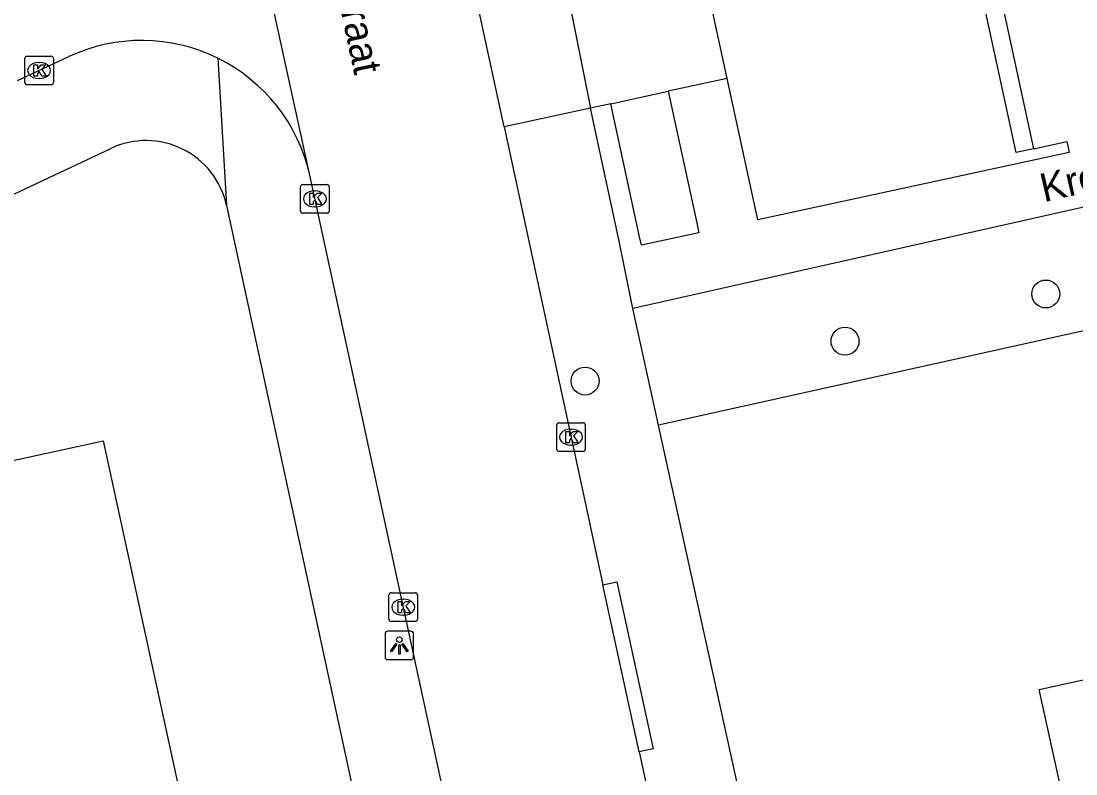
# Model space of a CAD drawing. Extents: x 160037 to 160839, y 385326 to 386441.
# Drawn here: x 160634.14 to 160671.06, y 385925.87 to 385952.2 of the extents above; entities that cross this region are included whole.
import ezdxf

# ---------------------------------------------------------------- set-up
doc = ezdxf.new("R2010")
doc.units = 0
for name, color, linetype in [('IMGEO_Boom', 7, 'Continuous'), ('IMGEO_Groenvoorziening', 7, 'Continuous'), ('IMGEO_Kolk', 7, 'Continuous'), ('IMGEO_Lichtpunt', 7, 'Continuous'), ('IMGEO_Openbare_ruimte_label', 7, 'Continuous'), ('IMGEO_Pand', 7, 'Continuous'), ('IMGEO_Rijbaan_lokaal_open', 7, 'Continuous'), ('IMGEO_Voetpad_open', 7, 'Continuous')]:
    doc.layers.add(name, color=color, linetype=linetype)

msp = doc.modelspace()

# ---------------------------------------------------------------- linework, layer by layer
at = {"layer": 'IMGEO_Boom'}
for centre in [(160670.005, 385942.656), (160662.978, 385941.004), (160653.881, 385939.609)]:
    msp.add_circle(centre, 0.489, dxfattribs=at)
at = {"layer": 'IMGEO_Groenvoorziening'}
msp.add_lwpolyline([(160693.486, 385946.272), (160656.447, 385938.068)], dxfattribs=at)
at = {"layer": 'IMGEO_Kolk'}
for p, q in [((160634.269, 385950.049), (160634.269, 385950.901)), ((160634.344, 385950.975), (160635.196, 385950.975)), ((160634.757, 385950.755), (160634.782, 385950.755)), ((160635.27, 385950.901), (160635.27, 385950.049)), ((160635.196, 385949.975), (160634.344, 385949.975)), ((160634.78, 385950.195), (160634.755, 385950.195)), ((160643.923, 385945.556), (160643.923, 385946.408)), ((160643.998, 385946.482), (160644.85, 385946.482)), ((160644.411, 385946.262), (160644.436, 385946.262)), ((160644.924, 385946.408), (160644.924, 385945.556)), ((160644.434, 385945.702), (160644.409, 385945.702)), ((160644.85, 385945.482), (160643.998, 385945.482)), ((160652.962, 385938.15), (160653.814, 385938.15)), ((160652.887, 385937.224), (160652.887, 385938.076)), ((160653.375, 385937.93), (160653.4, 385937.93)), ((160653.888, 385938.076), (160653.888, 385937.224)), ((160653.814, 385937.15), (160652.962, 385937.15)), ((160653.398, 385937.37), (160653.373, 385937.37)), ((160647.015, 385931.275), (160647.015, 385932.127)), ((160647.09, 385932.201), (160647.942, 385932.201)), ((160647.503, 385931.981), (160647.528, 385931.981)), ((160648.016, 385932.127), (160648.016, 385931.275)), ((160647.942, 385931.201), (160647.09, 385931.201)), ((160647.526, 385931.421), (160647.501, 385931.421))]:
    msp.add_line(p, q, dxfattribs=at)
for points in [[(160634.269, 385950.049), (160634.269, 385950.901)], [(160634.344, 385950.975), (160635.196, 385950.975)], [(160635.27, 385950.901), (160635.27, 385950.049)], [(160634.59, 385950.675), (160634.713, 385950.675), (160634.713, 385950.524), (160634.843, 385950.675), (160635.007, 385950.675), (160634.861, 385950.524), (160635.014, 385950.275), (160634.862, 385950.275), (160634.777, 385950.439), (160634.713, 385950.372), (160634.713, 385950.275), (160634.59, 385950.275), (160634.59, 385950.675)], [(160635.196, 385949.975), (160634.344, 385949.975)], [(160643.923, 385945.556), (160643.923, 385946.408)], [(160643.998, 385946.482), (160644.85, 385946.482)], [(160644.924, 385946.408), (160644.924, 385945.556)], [(160644.244, 385946.182), (160644.367, 385946.182), (160644.367, 385946.031), (160644.497, 385946.182), (160644.661, 385946.182), (160644.515, 385946.031), (160644.668, 385945.782), (160644.516, 385945.782), (160644.431, 385945.946), (160644.367, 385945.879), (160644.367, 385945.782), (160644.244, 385945.782), (160644.244, 385946.182)], [(160644.85, 385945.482), (160643.998, 385945.482)], [(160652.962, 385938.15), (160653.814, 385938.15)], [(160652.887, 385937.224), (160652.887, 385938.076)], [(160653.208, 385937.85), (160653.331, 385937.85), (160653.331, 385937.699), (160653.461, 385937.85), (160653.625, 385937.85), (160653.479, 385937.699), (160653.632, 385937.45), (160653.48, 385937.45), (160653.395, 385937.614), (160653.331, 385937.547), (160653.331, 385937.45), (160653.208, 385937.45), (160653.208, 385937.85)], [(160653.888, 385938.076), (160653.888, 385937.224)], [(160653.814, 385937.15), (160652.962, 385937.15)], [(160647.015, 385931.275), (160647.015, 385932.127)], [(160647.09, 385932.201), (160647.942, 385932.201)], [(160647.336, 385931.901), (160647.459, 385931.901), (160647.459, 385931.75), (160647.589, 385931.901), (160647.753, 385931.901), (160647.607, 385931.75), (160647.76, 385931.501), (160647.608, 385931.501), (160647.523, 385931.665), (160647.459, 385931.598), (160647.459, 385931.501), (160647.336, 385931.501), (160647.336, 385931.901)], [(160648.016, 385932.127), (160648.016, 385931.275)], [(160647.942, 385931.201), (160647.09, 385931.201)]]:
    msp.add_lwpolyline(points, dxfattribs=at)
for centre, start, end in [((160634.346, 385950.899), 91.552, 178.448), ((160634.346, 385950.899), 91.552, 178.448), ((160635.194, 385950.899), 1.552, 88.448), ((160635.194, 385950.899), 1.552, 88.448), ((160634.346, 385950.051), 181.552, 268.448), ((160634.346, 385950.051), 181.552, 268.448), ((160635.194, 385950.051), 271.552, 358.448), ((160635.194, 385950.051), 271.552, 358.448), ((160644, 385946.406), 91.552, 178.448), ((160644, 385946.406), 91.552, 178.448), ((160644.848, 385946.406), 1.552, 88.448), ((160644.848, 385946.406), 1.552, 88.448), ((160644, 385945.558), 181.552, 268.448), ((160644, 385945.558), 181.552, 268.448), ((160644.848, 385945.558), 271.552, 358.448), ((160644.848, 385945.558), 271.552, 358.448), ((160652.964, 385938.074), 91.552, 178.448), ((160652.964, 385938.074), 91.552, 178.448), ((160653.812, 385938.074), 1.552, 88.448), ((160653.812, 385938.074), 1.552, 88.448), ((160652.964, 385937.226), 181.552, 268.448), ((160652.964, 385937.226), 181.552, 268.448), ((160653.812, 385937.226), 271.552, 358.448), ((160653.812, 385937.226), 271.552, 358.448), ((160647.092, 385932.125), 91.552, 178.448), ((160647.092, 385932.125), 91.552, 178.448), ((160647.94, 385932.125), 1.552, 88.448), ((160647.94, 385932.125), 1.552, 88.448), ((160647.092, 385931.277), 181.552, 268.448), ((160647.092, 385931.277), 181.552, 268.448), ((160647.94, 385931.277), 271.552, 358.448), ((160647.94, 385931.277), 271.552, 358.448)]:
    msp.add_arc(centre, 0.0765, start, end, dxfattribs=at)
for centre, major_axis, ratio, start_param, end_param in [((160634.756, 385950.475), (-0.387, 0.002), 0.722429, 4.712389, 7.853982), ((160634.781, 385950.475), (-0.39, 0.002), 0.717154, 1.570796, 4.712389), ((160644.41, 385945.982), (-0.387, 0.002), 0.722429, 4.712389, 7.853982), ((160644.435, 385945.982), (-0.39, 0.002), 0.717154, 1.570796, 4.712389), ((160653.374, 385937.65), (-0.387, 0.002), 0.722429, 4.712389, 7.853982), ((160653.399, 385937.65), (-0.39, 0.002), 0.717154, 1.570796, 4.712389), ((160647.502, 385931.701), (-0.387, 0.002), 0.722429, 4.712389, 7.853982), ((160647.527, 385931.701), (-0.39, 0.002), 0.717154, 1.570796, 4.712389)]:
    msp.add_ellipse(centre, major_axis=major_axis, ratio=ratio, start_param=start_param, end_param=end_param, dxfattribs=at)
at = {"layer": 'IMGEO_Lichtpunt'}
for p, q in [((160646.881, 385930.764), (160646.881, 385929.957)), ((160646.881, 385930.764), (160646.881, 385929.957)), ((160647.783, 385930.859), (160646.975, 385930.859)), ((160647.783, 385930.859), (160646.975, 385930.859)), ((160647.877, 385929.957), (160647.877, 385930.764)), ((160647.877, 385929.957), (160647.877, 385930.764)), ((160646.975, 385929.863), (160647.783, 385929.863)), ((160646.975, 385929.863), (160647.783, 385929.863))]:
    msp.add_line(p, q, dxfattribs=at)
for points in [[(160647.255, 385930.428), (160647.294, 385930.4), (160647.106, 385930.138), (160647.068, 385930.165), (160647.255, 385930.428)], [(160647.467, 385930.4), (160647.505, 385930.427), (160647.692, 385930.165), (160647.653, 385930.137), (160647.467, 385930.4)], [(160647.357, 385930.38), (160647.404, 385930.38), (160647.404, 385930.058), (160647.357, 385930.058), (160647.357, 385930.38)]]:
    msp.add_lwpolyline(points, dxfattribs=at)
msp.add_circle((160647.38, 385930.562), 0.0994, dxfattribs=at)
for centre, start, end in [((160646.975, 385930.764), 90, 180), ((160646.975, 385930.764), 90, 180), ((160647.783, 385930.764), 0, 90), ((160647.783, 385930.764), 0, 90), ((160646.975, 385929.957), 180, 270), ((160646.975, 385929.957), 180, 270), ((160647.783, 385929.957), 270, 0), ((160647.783, 385929.957), 270, 360)]:
    msp.add_arc(centre, 0.0946, start, end, dxfattribs=at)
at = {"layer": 'IMGEO_Pand'}
for points in [[(160669.578, 385947.736), (160668.966, 385947.603), (160665.137, 385965.251), (160665.755, 385965.385)], [(160658.854, 385950.193), (160657.919, 385954.501)], [(160669.578, 385947.736), (160670.737, 385947.987), (160670.819, 385947.609), (160659.927, 385945.246), (160658.854, 385950.193)], [(160628.915, 385935.758), (160637.011, 385937.521), (160645.067, 385900.516)], [(160684.685, 385911.985), (160684.722, 385911.818), (160681.666, 385911.147), (160681.982, 385909.708), (160674.331, 385908.028), (160672.643, 385915.714), (160674.145, 385916.042), (160672.954, 385921.462), (160671.466, 385921.135), (160669.779, 385928.818), (160690.56, 385933.381), (160692.239, 385925.734), (160690.786, 385925.415), (160691.459, 385922.348), (160691.297, 385922.312), (160692.002, 385919.103), (160690.881, 385917.352), (160689.664, 385917.085), (160688.75, 385915.656), (160689.019, 385914.435), (160687.903, 385912.691), (160684.685, 385911.985)]]:
    msp.add_lwpolyline(points, dxfattribs=at)
at = {"layer": 'IMGEO_Rijbaan_lokaal_open'}
for points in [[(160644.247, 385946.807), (160640.508, 385963.878), (160640.453, 385964.062)], [(160653.206, 385953.479), (160654.07, 385949.155)], [(160651.047, 385948.5), (160650.118, 385952.809)], [(160634.009, 385950.121), (160635.81, 385950.96)], [(160658.854, 385950.193), (160656.793, 385949.746)], [(160654.779, 385949.309), (160656.793, 385949.746)], [(160654.779, 385949.309), (160654.07, 385949.155)], [(160651.047, 385948.5), (160653.74, 385936.011), (160654.506, 385932.476)], [(160654.964, 385897.23), (160649.432, 385922.858), (160644.247, 385946.807)], [(160655.772, 385926.638), (160654.506, 385932.476)], [(160655.772, 385926.638), (160661.686, 385899.364)]]:
    msp.add_lwpolyline(points, dxfattribs=at)
for start, end in [(63.7921, 114.977), (12.6064, 63.7932)]:
    msp.add_arc((160638.358, 385945.49), 6.034, start, end, dxfattribs=at)
at = {"layer": 'IMGEO_Voetpad_open'}
for points in [[(160665.755, 385965.385), (160669.578, 385947.736)], [(160641.023, 385950.904), (160641.332, 385945.755)], [(160692.555, 385950.524), (160672.267, 385945.898), (160655.55, 385942.151)], [(160656.793, 385949.746), (160657.801, 385945.092), (160657.865, 385944.795), (160655.853, 385944.358), (160655.789, 385944.655), (160654.779, 385949.309)], [(160654.07, 385949.155), (160651.047, 385948.5)], [(160655.55, 385942.151), (160655.068, 385944.499), (160654.07, 385949.155)], [(160594.764, 385927.749), (160637.284, 385947.747)], [(160641.332, 385945.755), (160651.915, 385896.868)], [(160656.447, 385938.068), (160655.55, 385942.151)], [(160665.001, 385899.215), (160656.648, 385937.155), (160656.447, 385938.068)], [(160654.506, 385932.476), (160654.994, 385932.581), (160656.26, 385926.743), (160655.772, 385926.638)]]:
    msp.add_lwpolyline(points, dxfattribs=at)
msp.add_arc((160638.515, 385945.14), 2.883, 12.3156, 115.2812, dxfattribs=at)

# ---------------------------------------------------------------- texts
at = {"layer": 'IMGEO_Openbare_ruimte_label'}
for s, rotation, p in [('de Waghemakerstraat', 282.0067, (160643.076, 385963.154)), ('Krophollerstraat', 12.9946, (160669.94, 385945.861))]:
    msp.add_text(s, height=1, rotation=rotation, dxfattribs=at).set_placement(p)

doc.saveas('drawing.dxf')
